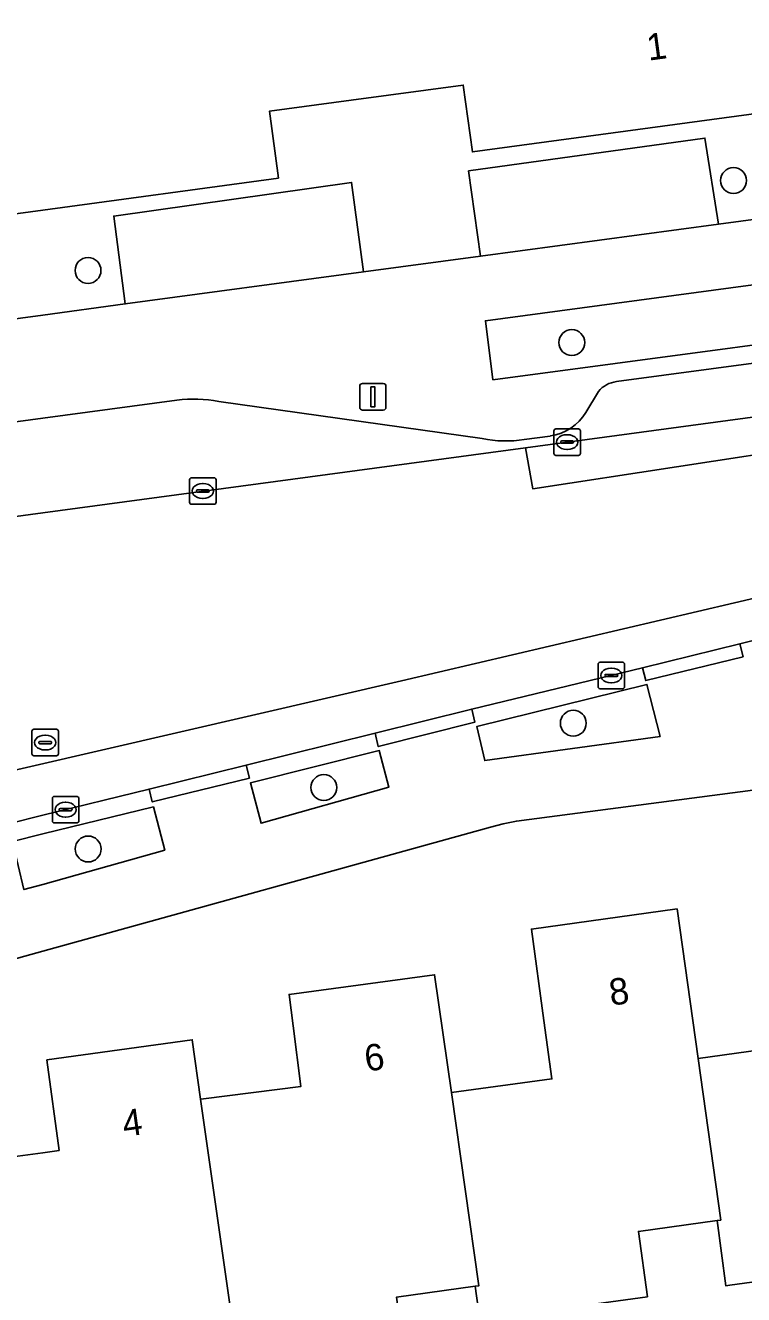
# Model space of a CAD drawing. Extents: x 163426 to 164192, y 380329 to 381641.
# Drawn here: x 163499.34 to 163526.47, y 380875.72 to 380923.65 of the extents above; entities that cross this region are included whole.
import ezdxf

# ---------------------------------------------------------------- set-up
doc = ezdxf.new("R2010")
doc.units = 0
for name, color, linetype in [('IMGEO_Boom', 7, 'Continuous'), ('IMGEO_Erf', 7, 'Continuous'), ('IMGEO_Fietspad_gesloten', 7, 'Continuous'), ('IMGEO_Groenvoorziening', 7, 'Continuous'), ('IMGEO_Kolk', 7, 'Continuous'), ('IMGEO_Lichtmast', 7, 'Continuous'), ('IMGEO_Pand', 7, 'Continuous'), ('IMGEO_Pand_nummerreeks', 7, 'Continuous'), ('IMGEO_Rijbaan_lokaal_gesloten', 7, 'Continuous'), ('IMGEO_Rijbaan_lokaal_open', 7, 'Continuous'), ('IMGEO_Voetpad_open', 7, 'Continuous')]:
    doc.layers.add(name, color=color, linetype=linetype)

msp = doc.modelspace()

# ---------------------------------------------------------------- linework, layer by layer
at = {"layer": 'IMGEO_Boom'}
for centre in [(163526.092, 380917.792), (163501.71, 380914.397), (163519.982, 380911.672), (163520.039, 380897.297), (163510.617, 380894.868), (163501.716, 380892.547)]:
    msp.add_circle(centre, 0.489, dxfattribs=at)
at = {"layer": 'IMGEO_Erf'}
for points in [[(163544.426, 380930.112), (163545.4, 380922.82), (163516.226, 380918.874), (163515.885, 380921.398), (163511.652, 380920.826), (163508.561, 380920.408), (163508.903, 380917.883), (163500, 380916.679), (163471.33, 380912.8)], [(163482.468, 380910.354), (163500, 380912.713), (163503.117, 380913.132), (163502.679, 380916.449), (163511.664, 380917.719), (163512.11, 380914.342), (163516.533, 380914.937), (163516.084, 380918.155), (163525.01, 380919.394), (163525.526, 380916.147), (163547.074, 380919.045), (163546.608, 380922.773), (163551.502, 380923.445), (163552.058, 380919.715), (163567.021, 380921.728)], [(163591.127, 380903.206), (163517.891, 380893.601), (163517.396, 380893.496), (163516.914, 380893.369), (163500, 380888.682), (163485.003, 380884.527)], [(163496.972, 380880.666), (163500, 380881.076), (163500.619, 380881.16), (163500.156, 380884.58), (163505.645, 380885.34), (163505.964, 380883.097), (163506.078, 380883.111), (163509.745, 380883.574), (163509.456, 380885.868), (163509.306, 380887.053), (163514.798, 380887.798), (163515.437, 380883.347), (163519.229, 380883.862), (163518.928, 380886.074), (163518.459, 380889.523), (163523.959, 380890.281), (163524.753, 380884.634), (163528.555, 380885.16)], [(163553.701, 380879.887), (163553.362, 380882.351), (163550.393, 380881.942), (163550.734, 380879.469), (163544.56, 380878.619), (163544.411, 380878.598), (163544.07, 380881.072), (163541.102, 380880.663), (163541.441, 380878.2), (163535.267, 380877.35), (163535.118, 380877.329), (163534.779, 380879.793), (163531.801, 380879.383), (163532.14, 380876.919), (163525.957, 380876.069), (163525.807, 380876.048), (163525.468, 380878.511), (163522.5, 380878.103), (163522.839, 380875.639)], [(163516.506, 380874.767), (163516.332, 380876.034), (163513.364, 380875.625)]]:
    msp.add_lwpolyline(points, dxfattribs=at)
at = {"layer": 'IMGEO_Fietspad_gesloten'}
for points in [[(163715.728, 380914.962), (163682.084, 380914.454), (163682.039, 380914.453), (163667.849, 380914.247), (163641.715, 380914.042), (163613.539, 380913.634), (163595.47, 380912.102), (163586.588, 380911.285), (163562.905, 380908.63), (163550.246, 380906.894), (163542.996, 380905.847), (163538.913, 380905.03), (163527.53, 380902.17), (163513.545, 380898.902), (163493.877, 380894.347), (163483.589, 380891.82), (163479.526, 380890.822)], [(163477.334, 380888.441), (163479.043, 380888.706), (163479.446, 380888.768), (163495.027, 380892.598), (163498.702, 380893.502), (163500, 380893.821), (163504.018, 380894.809), (163507.689, 380895.711), (163512.554, 380896.92), (163516.205, 380897.828), (163522.654, 380899.39), (163526.334, 380900.294), (163531.997, 380901.722), (163535.67, 380902.609), (163540.965, 380903.929), (163544.644, 380904.839), (163545.631, 380905.038), (163546.112, 380905.102), (163564.218, 380907.521), (163584.562, 380909.802), (163592.055, 380910.574), (163601.938, 380911.38), (163611.837, 380911.964)]]:
    msp.add_lwpolyline(points, dxfattribs=at)
at = {"layer": 'IMGEO_Groenvoorziening'}
for points in [[(163525.526, 380916.147), (163525.01, 380919.394), (163516.084, 380918.155), (163516.533, 380914.937)], [(163511.664, 380917.719), (163502.679, 380916.449), (163503.117, 380913.132), (163512.11, 380914.342)], [(163517.005, 380910.265), (163553.584, 380915.152), (163553.321, 380917.422), (163516.721, 380912.497)], [(163516.692, 380895.883), (163523.319, 380896.8), (163522.821, 380898.764), (163516.391, 380897.167)], [(163508.249, 380893.519), (163513.076, 380894.881), (163512.712, 380896.262), (163507.841, 380895.05)], [(163499.291, 380891.012), (163500, 380891.21), (163504.606, 380892.497), (163504.18, 380894.134), (163500, 380893.113), (163498.862, 380892.835)]]:
    msp.add_lwpolyline(points, close=True, dxfattribs=at)
at = {"layer": 'IMGEO_Kolk'}
for p, q in [((163519.306, 380907.488), (163519.306, 380908.34)), ((163519.381, 380908.414), (163520.233, 380908.414)), ((163519.794, 380908.194), (163519.819, 380908.194)), ((163520.307, 380908.34), (163520.307, 380907.488)), ((163519.565, 380907.908), (163519.565, 380907.92)), ((163520.003, 380907.871), (163519.605, 380907.871)), ((163519.608, 380907.957), (163520.006, 380907.957)), ((163520.049, 380907.92), (163520.049, 380907.908)), ((163520.233, 380907.414), (163519.381, 380907.414)), ((163519.817, 380907.634), (163519.792, 380907.634)), ((163505.547, 380905.64), (163505.547, 380906.492)), ((163505.622, 380906.566), (163506.474, 380906.566)), ((163506.035, 380906.346), (163506.06, 380906.346)), ((163506.548, 380906.492), (163506.548, 380905.64)), ((163505.806, 380906.06), (163505.806, 380906.072)), ((163506.244, 380906.023), (163505.846, 380906.023)), ((163505.849, 380906.109), (163506.247, 380906.109)), ((163506.058, 380905.786), (163506.033, 380905.786)), ((163506.29, 380906.072), (163506.29, 380906.06)), ((163506.474, 380905.566), (163505.622, 380905.566)), ((163521.05, 380899.599), (163521.902, 380899.599)), ((163520.975, 380898.673), (163520.975, 380899.525)), ((163521.234, 380899.093), (163521.234, 380899.105)), ((163521.277, 380899.142), (163521.675, 380899.142)), ((163521.463, 380899.379), (163521.488, 380899.379)), ((163521.718, 380899.105), (163521.718, 380899.093)), ((163521.976, 380899.525), (163521.976, 380898.673)), ((163521.902, 380898.599), (163521.05, 380898.599)), ((163521.672, 380899.056), (163521.274, 380899.056)), ((163521.486, 380898.819), (163521.461, 380898.819)), ((163499.593, 380896.14), (163499.593, 380896.992)), ((163499.668, 380897.066), (163500.52, 380897.066)), ((163500.081, 380896.846), (163500.106, 380896.846)), ((163500.594, 380896.992), (163500.594, 380896.14)), ((163499.852, 380896.56), (163499.852, 380896.572)), ((163500.29, 380896.523), (163499.892, 380896.523)), ((163499.895, 380896.609), (163500.293, 380896.609)), ((163500.104, 380896.286), (163500.079, 380896.286)), ((163500.336, 380896.572), (163500.336, 380896.56)), ((163500.52, 380896.066), (163499.668, 380896.066)), ((163500.363, 380893.606), (163500.363, 380894.458)), ((163500.438, 380894.532), (163501.29, 380894.532)), ((163500.851, 380894.312), (163500.876, 380894.312)), ((163501.364, 380894.458), (163501.364, 380893.606)), ((163500.622, 380894.026), (163500.622, 380894.038)), ((163501.06, 380893.989), (163500.662, 380893.989)), ((163500.665, 380894.075), (163501.063, 380894.075)), ((163501.106, 380894.038), (163501.106, 380894.026)), ((163501.29, 380893.532), (163500.438, 380893.532)), ((163500.874, 380893.752), (163500.849, 380893.752))]:
    msp.add_line(p, q, dxfattribs=at)
for points in [[(163519.306, 380907.488), (163519.306, 380908.34)], [(163519.381, 380908.414), (163520.233, 380908.414)], [(163520.307, 380908.34), (163520.307, 380907.488)], [(163520.233, 380907.414), (163519.381, 380907.414)], [(163505.547, 380905.64), (163505.547, 380906.492)], [(163505.622, 380906.566), (163506.474, 380906.566)], [(163506.548, 380906.492), (163506.548, 380905.64)], [(163506.474, 380905.566), (163505.622, 380905.566)], [(163521.05, 380899.599), (163521.902, 380899.599)], [(163520.975, 380898.673), (163520.975, 380899.525)], [(163521.976, 380899.525), (163521.976, 380898.673)], [(163521.902, 380898.599), (163521.05, 380898.599)], [(163499.593, 380896.14), (163499.593, 380896.992)], [(163499.668, 380897.066), (163500.52, 380897.066)], [(163500.594, 380896.992), (163500.594, 380896.14)], [(163500.52, 380896.066), (163499.668, 380896.066)], [(163500.363, 380893.606), (163500.363, 380894.458)], [(163500.438, 380894.532), (163501.29, 380894.532)], [(163501.364, 380894.458), (163501.364, 380893.606)], [(163501.29, 380893.532), (163500.438, 380893.532)]]:
    msp.add_lwpolyline(points, dxfattribs=at)
for centre, radius, start, end in [((163519.383, 380908.338), 0.0765, 91.552, 178.448), ((163519.383, 380908.338), 0.0765, 91.552, 178.448), ((163520.231, 380908.338), 0.0765, 1.552, 88.448), ((163520.231, 380908.338), 0.0765, 1.552, 88.448), ((163519.605, 380907.917), 0.0403, 85.8775, 175.7526), ((163519.602, 380907.907), 0.0366, 178.938, 274.7102), ((163520.006, 380907.914), 0.043, 264.8664, 352.4533), ((163520.01, 380907.919), 0.0386, 1.7309, 96.639), ((163519.383, 380907.49), 0.0765, 181.552, 268.448), ((163519.383, 380907.49), 0.0765, 181.552, 268.448), ((163520.231, 380907.49), 0.0765, 271.552, 358.448), ((163520.231, 380907.49), 0.0765, 271.552, 358.448), ((163505.624, 380906.49), 0.0765, 91.552, 178.448), ((163505.624, 380906.49), 0.0765, 91.552, 178.448), ((163506.472, 380906.49), 0.0765, 1.552, 88.448), ((163506.472, 380906.49), 0.0765, 1.552, 88.448), ((163505.846, 380906.069), 0.0403, 85.8775, 175.7526), ((163505.843, 380906.059), 0.0366, 178.938, 274.7102), ((163506.247, 380906.066), 0.043, 264.8664, 352.4533), ((163506.251, 380906.071), 0.0386, 1.7309, 96.639), ((163505.624, 380905.642), 0.0765, 181.552, 268.448), ((163505.624, 380905.642), 0.0765, 181.552, 268.448), ((163506.472, 380905.642), 0.0765, 271.552, 358.448), ((163506.472, 380905.642), 0.0765, 271.552, 358.448), ((163521.052, 380899.523), 0.0765, 91.552, 178.448), ((163521.052, 380899.523), 0.0765, 91.552, 178.448), ((163521.9, 380899.523), 0.0765, 1.552, 88.448), ((163521.9, 380899.523), 0.0765, 1.552, 88.448), ((163521.274, 380899.102), 0.0403, 85.8775, 175.7526), ((163521.271, 380899.092), 0.0366, 178.938, 274.7102), ((163521.675, 380899.099), 0.043, 264.8664, 352.4533), ((163521.679, 380899.104), 0.0386, 1.7309, 96.639), ((163521.052, 380898.675), 0.0765, 181.552, 268.448), ((163521.052, 380898.675), 0.0765, 181.552, 268.448), ((163521.9, 380898.675), 0.0765, 271.552, 358.448), ((163521.9, 380898.675), 0.0765, 271.552, 358.448), ((163499.67, 380896.99), 0.0765, 91.552, 178.448), ((163499.67, 380896.99), 0.0765, 91.552, 178.448), ((163500.518, 380896.99), 0.0765, 1.552, 88.448), ((163500.518, 380896.99), 0.0765, 1.552, 88.448), ((163499.892, 380896.569), 0.0403, 85.8775, 175.7526), ((163499.889, 380896.559), 0.0366, 178.938, 274.7102), ((163500.293, 380896.566), 0.043, 264.8664, 352.4533), ((163500.297, 380896.571), 0.0386, 1.7309, 96.639), ((163499.67, 380896.142), 0.0765, 181.552, 268.448), ((163499.67, 380896.142), 0.0765, 181.552, 268.448), ((163500.518, 380896.142), 0.0765, 271.552, 358.448), ((163500.518, 380896.142), 0.0765, 271.552, 358.448), ((163500.44, 380894.456), 0.0765, 91.552, 178.448), ((163500.44, 380894.456), 0.0765, 91.552, 178.448), ((163501.288, 380894.456), 0.0765, 1.552, 88.448), ((163501.288, 380894.456), 0.0765, 1.552, 88.448), ((163500.662, 380894.035), 0.0403, 85.8775, 175.7526), ((163500.659, 380894.025), 0.0366, 178.938, 274.7102), ((163501.063, 380894.032), 0.043, 264.8664, 352.4533), ((163501.067, 380894.037), 0.0386, 1.7309, 96.639), ((163500.44, 380893.608), 0.0765, 181.552, 268.448), ((163500.44, 380893.608), 0.0765, 181.552, 268.448), ((163501.288, 380893.608), 0.0765, 271.552, 358.448), ((163501.288, 380893.608), 0.0765, 271.552, 358.448)]:
    msp.add_arc(centre, radius, start, end, dxfattribs=at)
for centre, major_axis, ratio, start_param, end_param in [((163519.793, 380907.914), (-0.387, 0.002), 0.722429, 4.712389, 7.853982), ((163519.818, 380907.914), (-0.39, 0.002), 0.717154, 1.570796, 4.712389), ((163506.034, 380906.066), (-0.387, 0.002), 0.722429, 4.712389, 7.853982), ((163506.059, 380906.066), (-0.39, 0.002), 0.717154, 1.570796, 4.712389), ((163521.462, 380899.099), (-0.387, 0.002), 0.722429, 4.712389, 7.853982), ((163521.487, 380899.099), (-0.39, 0.002), 0.717154, 1.570796, 4.712389), ((163500.08, 380896.566), (-0.387, 0.002), 0.722429, 4.712389, 7.853982), ((163500.105, 380896.566), (-0.39, 0.002), 0.717154, 1.570796, 4.712389), ((163500.85, 380894.032), (-0.387, 0.002), 0.722429, 4.712389, 7.853982), ((163500.875, 380894.032), (-0.39, 0.002), 0.717154, 1.570796, 4.712389)]:
    msp.add_ellipse(centre, major_axis=major_axis, ratio=ratio, start_param=start_param, end_param=end_param, dxfattribs=at)
at = {"layer": 'IMGEO_Lichtmast'}
for p, q in [((163512.074, 380910.126), (163512.864, 380910.126)), ((163512.864, 380910.126), (163512.074, 380910.126)), ((163511.974, 380909.226), (163511.974, 380910.026)), ((163511.974, 380910.026), (163511.974, 380909.226)), ((163512.964, 380910.026), (163512.964, 380909.226)), ((163512.964, 380909.226), (163512.964, 380910.026)), ((163512.864, 380909.126), (163512.074, 380909.126)), ((163512.074, 380909.126), (163512.864, 380909.126))]:
    msp.add_line(p, q, dxfattribs=at)
msp.add_lwpolyline([(163512.394, 380910.001), (163512.544, 380910.001), (163512.544, 380909.251), (163512.394, 380909.251), (163512.394, 380910.001)], dxfattribs=at)
for centre, start, end in [((163512.074, 380910.026), 90, 180), ((163512.074, 380910.026), 90, 180), ((163512.864, 380910.026), 0, 90), ((163512.864, 380910.026), 360, 90), ((163512.074, 380909.226), 180, 270), ((163512.074, 380909.226), 180, 270), ((163512.864, 380909.226), 270, 0), ((163512.864, 380909.226), 270, 0)]:
    msp.add_arc(centre, 0.1, start, end, dxfattribs=at)
at = {"layer": 'IMGEO_Pand'}
msp.add_lwpolyline([(163471.33, 380912.8), (163500, 380916.679), (163508.903, 380917.883), (163508.561, 380920.408), (163511.652, 380920.826), (163515.885, 380921.398), (163516.226, 380918.874), (163545.4, 380922.82), (163544.426, 380930.112)], dxfattribs=at)
for points in [[(163533.751, 380888.128), (163533.266, 380891.576), (163527.773, 380890.818), (163528.251, 380887.359), (163528.555, 380885.16), (163524.753, 380884.634), (163525.611, 380878.531), (163525.468, 380878.511), (163525.807, 380876.048), (163525.957, 380876.069), (163532.14, 380876.919), (163531.801, 380879.383), (163534.779, 380879.793), (163534.921, 380879.813)], [(163524.753, 380884.634), (163523.959, 380890.281), (163518.459, 380889.523), (163518.928, 380886.074), (163519.229, 380883.862), (163515.437, 380883.347), (163516.474, 380876.054), (163516.332, 380876.034), (163516.506, 380874.767), (163516.655, 380874.788), (163522.839, 380875.639), (163522.5, 380878.103), (163525.468, 380878.511), (163525.611, 380878.531)], [(163515.437, 380883.347), (163514.798, 380887.798), (163509.306, 380887.053), (163509.456, 380885.868), (163509.745, 380883.574), (163506.078, 380883.111), (163505.964, 380883.097), (163507.318, 380873.583), (163507.175, 380873.563), (163507.35, 380872.287), (163507.499, 380872.308), (163513.703, 380873.161), (163513.364, 380875.625), (163516.332, 380876.034), (163516.474, 380876.054)], [(163505.964, 380883.097), (163505.645, 380885.34), (163500.156, 380884.58), (163500.619, 380881.16), (163500, 380881.076), (163496.972, 380880.666), (163496.837, 380880.648), (163498.19, 380871.117), (163498.047, 380871.097), (163498.221, 380869.83), (163498.37, 380869.851), (163500, 380870.075), (163504.544, 380870.701), (163504.206, 380873.155), (163507.175, 380873.563), (163507.318, 380873.583)]]:
    msp.add_lwpolyline(points, close=True, dxfattribs=at)
at = {"layer": 'IMGEO_Rijbaan_lokaal_gesloten'}
for points in [[(163566.057, 380914.153), (163518.238, 380907.701), (163518.508, 380906.15), (163529.367, 380907.811), (163574.895, 380913.939), (163594.29, 380915.88), (163607.459, 380916.901), (163607.38, 380918.278), (163603.576, 380918.027), (163600.49, 380917.815), (163600.308, 380917.8), (163594.236, 380917.3)], [(163607.459, 380916.901), (163594.29, 380915.88), (163574.895, 380913.939), (163529.367, 380907.811), (163518.508, 380906.15), (163518.238, 380907.701), (163500, 380905.24), (163494.598, 380904.511), (163482.331, 380902.891), (163481.012, 380902.667), (163480.49, 380902.597), (163477.733, 380902.226), (163472.887, 380901.662), (163474.237, 380892.044)], [(163493.877, 380894.347), (163513.545, 380898.902), (163527.53, 380902.17), (163538.913, 380905.03)]]:
    msp.add_lwpolyline(points, dxfattribs=at)
at = {"layer": 'IMGEO_Rijbaan_lokaal_open'}
for points in [[(163597.205, 380919.598), (163593.185, 380919.252), (163586.408, 380918.617), (163575.285, 380917.378), (163568.512, 380916.471), (163557.432, 380914.987), (163553.66, 380914.482), (163521.671, 380910.197)], [(163505.068, 380909.499), (163500, 380908.819), (163494.108, 380908.029), (163493.38, 380907.864), (163492.631, 380907.588), (163483.177, 380903.2), (163482.331, 380902.891), (163494.598, 380904.511), (163500, 380905.24), (163518.238, 380907.701), (163566.057, 380914.153)], [(163520.993, 380909.831), (163520.513, 380909.036)], [(163516.598, 380908.05), (163506.648, 380909.452)], [(163519.172, 380908.144), (163518.188, 380908.007)]]:
    msp.add_lwpolyline(points, dxfattribs=at)
for centre, radius, start, end in [((163521.776, 380909.192), 1.01, 95.9506, 140.7718), ((163505.697, 380904.078), 5.457, 79.969, 96.6232), ((163518.911, 380909.991), 1.865, 278.0556, 329.2061), ((163517.512, 380912.412), 4.457, 258.1722, 278.7295)]:
    msp.add_arc(centre, radius, start, end, dxfattribs=at)
at = {"layer": 'IMGEO_Voetpad_open'}
for points in [[(163567.021, 380921.728), (163552.058, 380919.715), (163547.074, 380919.045), (163525.526, 380916.147), (163516.533, 380914.937), (163512.11, 380914.342), (163503.117, 380913.132), (163500, 380912.713), (163482.468, 380910.354), (163478.459, 380909.819), (163477.864, 380909.739), (163477.016, 380909.626), (163477.249, 380907.215), (163482.592, 380907.945), (163483.177, 380903.2), (163492.631, 380907.588), (163493.38, 380907.864), (163494.108, 380908.029), (163500, 380908.819), (163505.068, 380909.499)], [(163521.671, 380910.197), (163553.66, 380914.482), (163553.616, 380915.034), (163557.361, 380915.523), (163557.432, 380914.987), (163568.512, 380916.471), (163568.446, 380916.966), (163575.219, 380917.873), (163575.285, 380917.378), (163586.408, 380918.617)], [(163520.513, 380909.036), (163520.993, 380909.831)], [(163506.648, 380909.452), (163516.598, 380908.05)], [(163518.188, 380908.007), (163519.172, 380908.144)], [(163546.112, 380905.102), (163545.631, 380905.038), (163544.644, 380904.839), (163544.758, 380904.305), (163541.102, 380903.417), (163540.965, 380903.929), (163535.67, 380902.609), (163535.78, 380902.12), (163532.137, 380901.207), (163531.997, 380901.722), (163526.334, 380900.294), (163526.453, 380899.809), (163522.773, 380898.905), (163522.654, 380899.39), (163516.205, 380897.828), (163516.325, 380897.339), (163512.67, 380896.414), (163512.554, 380896.92), (163507.689, 380895.711), (163507.808, 380895.226), (163504.137, 380894.323), (163504.018, 380894.809), (163500, 380893.821), (163498.702, 380893.502)], [(163485.003, 380884.527), (163500, 380888.682), (163516.914, 380893.369), (163517.396, 380893.496), (163517.891, 380893.601), (163591.127, 380903.206)]]:
    msp.add_lwpolyline(points, dxfattribs=at)
for points in [[(163517.005, 380910.265), (163516.721, 380912.497), (163553.321, 380917.422), (163553.584, 380915.152)], [(163526.334, 380900.294), (163522.654, 380899.39), (163522.773, 380898.905), (163526.453, 380899.809)], [(163523.319, 380896.8), (163516.692, 380895.883), (163516.391, 380897.167), (163522.821, 380898.764)], [(163516.205, 380897.828), (163512.554, 380896.92), (163512.67, 380896.414), (163516.325, 380897.339)], [(163513.076, 380894.881), (163508.249, 380893.519), (163507.841, 380895.05), (163512.712, 380896.262)], [(163504.018, 380894.809), (163504.137, 380894.323), (163507.808, 380895.226), (163507.689, 380895.711)], [(163504.606, 380892.497), (163500, 380891.21), (163499.291, 380891.012), (163498.862, 380892.835), (163500, 380893.113), (163504.18, 380894.134)]]:
    msp.add_lwpolyline(points, close=True, dxfattribs=at)
for centre, radius, start, end in [((163521.776, 380909.192), 1.01, 95.9506, 140.7718), ((163505.697, 380904.078), 5.457, 79.969, 96.6232), ((163518.911, 380909.991), 1.865, 278.0556, 329.2061), ((163517.512, 380912.412), 4.457, 258.1722, 278.7295)]:
    msp.add_arc(centre, radius, start, end, dxfattribs=at)

# ---------------------------------------------------------------- texts
at = {"layer": 'IMGEO_Pand_nummerreeks'}
for s, rotation, p in [('1', 7.7063, (163522.881, 380922.317)), ('8', 7.8495, (163521.463, 380886.627)), ('6', 7.7177, (163512.221, 380884.138)), ('4', 7.8839, (163503.077, 380881.673))]:
    msp.add_text(s, height=1, rotation=rotation, dxfattribs=at).set_placement(p)

doc.saveas('drawing.dxf')
